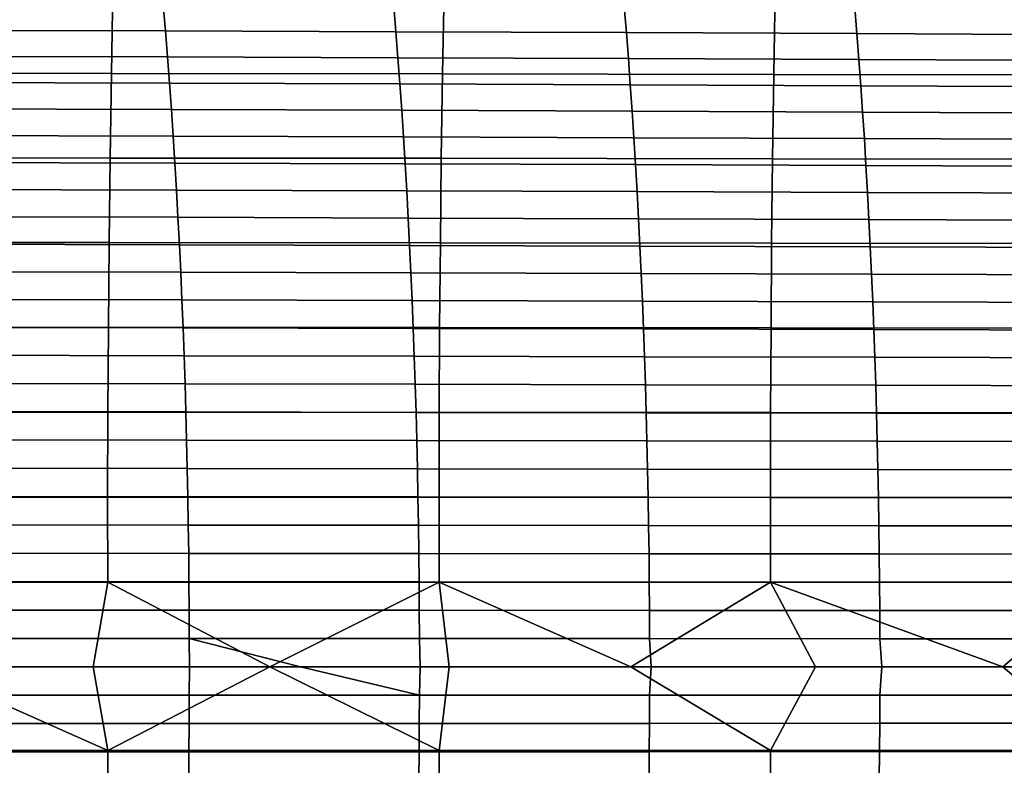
# Model space of a CAD drawing. Header units: metres. Extents: x -23 to 242, y -40 to 23.
# Tile 356 of 450: x 81 to 92, y -1 to 8. Entities that reach past the tile are written whole.
import ezdxf

# ---------------------------------------------------------------- set-up
doc = ezdxf.new("R2010")
doc.units = ezdxf.units.M
doc.layers.add('solid_10171013', color=7, linetype='CONTINUOUS')

msp = doc.modelspace()

# ---------------------------------------------------------------- linework, layer by layer
at = {"layer": 'solid_10171013'}
for points in [[(77.693481, 8.148847, 279.567474), (77.674469, 7.135518, 279.696747), (81.655815, 7.132222, 280.391541), (81.674316, 8.145034, 280.261688)], [(81.674316, 8.145034, 280.261688), (81.655815, 7.132222, 280.391541), (85.638672, 7.12767, 281.08136), (85.656494, 8.139828, 280.951111)], [(85.656494, 8.139828, 280.951111), (85.638672, 7.12767, 281.08136), (89.622536, 7.122091, 281.76886), (89.639549, 8.133486, 281.638428)], [(89.639549, 8.133486, 281.638428), (89.622536, 7.122091, 281.76886), (93.606606, 7.115716, 282.456696), (93.622726, 8.126267, 282.326385)], [(79.510521, 7.959054, 253.735809), (82.279251, 7.952424, 254.298386), (82.305405, 7.643838, 254.147354), (79.536995, 7.650759, 253.583008)], [(82.279251, 7.952424, 254.298386), (85.051361, 7.943331, 254.861435), (85.07724, 7.63459, 254.712158), (82.305405, 7.643838, 254.147354)], [(85.051361, 7.943331, 254.861435), (87.82415, 7.932867, 255.424942), (87.8498, 7.624069, 255.27739), (85.07724, 7.63459, 254.712158)], [(87.82415, 7.932867, 255.424942), (90.597046, 7.921127, 255.988831), (90.622482, 7.612364, 255.842941), (87.8498, 7.624069, 255.27739)], [(90.597046, 7.921127, 255.988831), (93.369911, 7.908355, 256.553162), (93.395157, 7.599708, 256.408875), (90.622482, 7.612364, 255.842941)], [(79.536995, 7.650759, 253.583008), (82.305405, 7.643838, 254.147354), (82.330391, 7.332083, 254.002945), (79.562317, 7.33921, 253.436844)], [(82.305405, 7.643838, 254.147354), (85.07724, 7.63459, 254.712158), (85.101959, 7.322765, 254.56955), (82.330391, 7.332083, 254.002945)], [(85.07724, 7.63459, 254.712158), (87.8498, 7.624069, 255.27739), (87.874283, 7.312272, 255.136505), (85.101959, 7.322765, 254.56955)], [(87.8498, 7.624069, 255.27739), (90.622482, 7.612364, 255.842941), (90.646751, 7.300685, 255.70372), (87.874283, 7.312272, 255.136505)], [(90.622482, 7.612364, 255.842941), (93.395157, 7.599708, 256.408875), (93.419235, 7.288225, 256.271271), (90.646751, 7.300685, 255.70372)], [(79.562317, 7.33921, 253.436844), (82.330391, 7.332083, 254.002945), (82.354225, 7.017319, 253.865189), (79.586472, 7.024573, 253.297302)], [(82.330391, 7.332083, 254.002945), (85.101959, 7.322765, 254.56955), (85.125519, 7.008012, 254.433548), (82.354225, 7.017319, 253.865189)], [(85.101959, 7.322765, 254.56955), (87.874283, 7.312272, 255.136505), (87.897606, 6.997627, 255.002228), (85.125519, 7.008012, 254.433548)], [(87.874283, 7.312272, 255.136505), (90.646751, 7.300685, 255.70372), (90.669861, 6.986236, 255.571106), (87.897606, 6.997627, 255.002228)], [(90.646751, 7.300685, 255.70372), (93.419235, 7.288225, 256.271271), (93.442154, 6.974044, 256.140228), (90.669861, 6.986236, 255.571106)], [(77.674469, 7.135518, 279.696747), (77.658585, 6.119895, 279.807434), (81.640427, 6.117099, 280.502899), (81.655815, 7.132222, 280.391541)], [(81.655815, 7.132222, 280.391541), (81.640427, 6.117099, 280.502899), (85.623955, 6.113203, 281.193359), (85.638672, 7.12767, 281.08136)], [(85.638672, 7.12767, 281.08136), (85.623955, 6.113203, 281.193359), (89.608604, 6.108402, 281.881378), (89.622536, 7.122091, 281.76886)], [(89.622536, 7.122091, 281.76886), (89.608604, 6.108402, 281.881378), (93.593536, 6.102898, 282.569427), (93.606606, 7.115716, 282.456696)], [(79.586472, 7.024573, 253.297302), (82.354225, 7.017319, 253.865189), (82.376907, 6.699709, 253.734039), (79.609482, 6.707017, 253.164398)], [(82.354225, 7.017319, 253.865189), (85.125519, 7.008012, 254.433548), (85.147934, 6.690489, 254.304153), (82.376907, 6.699709, 253.734039)], [(85.125519, 7.008012, 254.433548), (87.897606, 6.997627, 255.002228), (87.919777, 6.680285, 254.874542), (85.147934, 6.690489, 254.304153)], [(87.897606, 6.997627, 255.002228), (90.669861, 6.986236, 255.571106), (90.691826, 6.66916, 255.445068), (87.919777, 6.680285, 254.874542)], [(90.669861, 6.986236, 255.571106), (93.442154, 6.974044, 256.140228), (93.463913, 6.657307, 256.015778), (90.691826, 6.66916, 255.445068)], [(79.609482, 6.707017, 253.164398), (82.376907, 6.699709, 253.734039), (82.39843, 6.379417, 253.609497), (79.631325, 6.386708, 253.038132)], [(82.376907, 6.699709, 253.734039), (85.147934, 6.690489, 254.304153), (85.169189, 6.370352, 254.181351), (82.39843, 6.379417, 253.609497)], [(85.147934, 6.690489, 254.304153), (87.919777, 6.680285, 254.874542), (87.940804, 6.360397, 254.753418), (85.169189, 6.370352, 254.181351)], [(87.919777, 6.680285, 254.874542), (90.691826, 6.66916, 255.445068), (90.712631, 6.349605, 255.325577), (87.940804, 6.360397, 254.753418)], [(90.691826, 6.66916, 255.445068), (93.463913, 6.657307, 256.015778), (93.484535, 6.338151, 255.897842), (90.712631, 6.349605, 255.325577)], [(79.631325, 6.386708, 253.038132), (82.39843, 6.379417, 253.609497), (82.418816, 6.056603, 253.491562), (79.652023, 6.063813, 252.918488)], [(82.39843, 6.379417, 253.609497), (85.169189, 6.370352, 254.181351), (85.189308, 6.047759, 254.065125), (82.418816, 6.056603, 253.491562)], [(85.169189, 6.370352, 254.181351), (87.940804, 6.360397, 254.753418), (87.960686, 6.038115, 254.63884), (85.189308, 6.047759, 254.065125)], [(87.940804, 6.360397, 254.753418), (90.712631, 6.349605, 255.325577), (90.732307, 6.027714, 255.212601), (87.960686, 6.038115, 254.63884)], [(90.712631, 6.349605, 255.325577), (93.484535, 6.338151, 255.897842), (93.504021, 6.016716, 255.786377), (90.732307, 6.027714, 255.212601)], [(77.658585, 6.119895, 279.807434), (77.645851, 5.102332, 279.899994), (81.628189, 5.100026, 280.596252), (81.640427, 6.117099, 280.502899)], [(79.652023, 6.063813, 252.918488), (82.418816, 6.056603, 253.491562), (82.438049, 5.731432, 253.380203), (79.67157, 5.738499, 252.805466)], [(81.640427, 6.117099, 280.502899), (81.628189, 5.100026, 280.596252), (85.612373, 5.096788, 281.287476), (85.623955, 6.113203, 281.193359)], [(82.418816, 6.056603, 253.491562), (85.189308, 6.047759, 254.065125), (85.208282, 5.722867, 253.955429), (82.438049, 5.731432, 253.380203)], [(85.189308, 6.047759, 254.065125), (87.960686, 6.038115, 254.63884), (87.979431, 5.713589, 254.530777), (85.208282, 5.722867, 253.955429)], [(85.623955, 6.113203, 281.193359), (85.612373, 5.096788, 281.287476), (89.597786, 5.092784, 281.976166), (89.608604, 6.108402, 281.881378)], [(89.608604, 6.108402, 281.881378), (89.597786, 5.092784, 281.976166), (93.583542, 5.08818, 282.664703), (93.593536, 6.102898, 282.569427)], [(87.960686, 6.038115, 254.63884), (90.732307, 6.027714, 255.212601), (90.750854, 5.703633, 255.106079), (87.979431, 5.713589, 254.530777)], [(90.732307, 6.027714, 255.212601), (93.504021, 6.016716, 255.786377), (93.522377, 5.693142, 255.681351), (90.750854, 5.703633, 255.106079)], [(79.67157, 5.738499, 252.805466), (82.438049, 5.731432, 253.380203), (82.456139, 5.404064, 253.275421), (79.689957, 5.410933, 252.699051)], [(82.438049, 5.731432, 253.380203), (85.208282, 5.722867, 253.955429), (85.226128, 5.395831, 253.852264), (82.456139, 5.404064, 253.275421)], [(85.208282, 5.722867, 253.955429), (87.979431, 5.713589, 254.530777), (87.997055, 5.386971, 254.429184), (85.226128, 5.395831, 253.852264)], [(87.979431, 5.713589, 254.530777), (90.750854, 5.703633, 255.106079), (90.768272, 5.377508, 255.005997), (87.997055, 5.386971, 254.429184)], [(90.750854, 5.703633, 255.106079), (93.522377, 5.693142, 255.681351), (93.539612, 5.367567, 255.582703), (90.768272, 5.377508, 255.005997)], [(79.689957, 5.410933, 252.699051), (82.456139, 5.404064, 253.275421), (82.473091, 5.074662, 253.177216), (79.707199, 5.081283, 252.599274)], [(82.456139, 5.404064, 253.275421), (85.226128, 5.395831, 253.852264), (85.242836, 5.066811, 253.755615), (82.473091, 5.074662, 253.177216)], [(85.226128, 5.395831, 253.852264), (87.997055, 5.386971, 254.429184), (88.01355, 5.058413, 254.334045), (85.242836, 5.066811, 253.755615)], [(87.997055, 5.386971, 254.429184), (90.768272, 5.377508, 255.005997), (90.784569, 5.049483, 254.912323), (88.01355, 5.058413, 254.334045)], [(90.768272, 5.377508, 255.005997), (93.539612, 5.367567, 255.582703), (93.55574, 5.040132, 255.490402), (90.784569, 5.049483, 254.912323)], [(77.645851, 5.102332, 279.899994), (77.636284, 4.083185, 279.974915), (81.61911, 4.081359, 280.671967), (81.628189, 5.100026, 280.596252)], [(81.628189, 5.100026, 280.596252), (81.61911, 4.081359, 280.671967), (85.60392, 4.078789, 281.364044), (85.612373, 5.096788, 281.287476)], [(85.612373, 5.096788, 281.287476), (85.60392, 4.078789, 281.364044), (89.590057, 4.075602, 282.053558), (89.597786, 5.092784, 281.976166)], [(79.707199, 5.081283, 252.599274), (82.473091, 5.074662, 253.177216), (82.488907, 4.743389, 253.085541), (79.723289, 4.749715, 252.506104)], [(82.473091, 5.074662, 253.177216), (85.242836, 5.066811, 253.755615), (85.258415, 4.735961, 253.665451), (82.488907, 4.743389, 253.085541)], [(85.242836, 5.066811, 253.755615), (88.01355, 5.058413, 254.334045), (88.028923, 4.728065, 254.245316), (85.258415, 4.735961, 253.665451)], [(88.01355, 5.058413, 254.334045), (90.784569, 5.049483, 254.912323), (90.799759, 4.719705, 254.824997), (88.028923, 4.728065, 254.245316)], [(89.597786, 5.092784, 281.976166), (89.590057, 4.075602, 282.053558), (93.576599, 4.071927, 282.742706), (93.583542, 5.08818, 282.664703)], [(90.784569, 5.049483, 254.912323), (93.55574, 5.040132, 255.490402), (93.570763, 4.710974, 255.404404), (90.799759, 4.719705, 254.824997)], [(79.723289, 4.749715, 252.506104), (82.488907, 4.743389, 253.085541), (82.503586, 4.410407, 253.000427), (79.738235, 4.416397, 252.419556)], [(82.488907, 4.743389, 253.085541), (85.258415, 4.735961, 253.665451), (85.272873, 4.40344, 253.581741), (82.503586, 4.410407, 253.000427)], [(85.258415, 4.735961, 253.665451), (88.028923, 4.728065, 254.245316), (88.043182, 4.39608, 254.162994), (85.272873, 4.40344, 253.581741)], [(88.028923, 4.728065, 254.245316), (90.799759, 4.719705, 254.824997), (90.813843, 4.388318, 254.743988), (88.043182, 4.39608, 254.162994)], [(90.799759, 4.719705, 254.824997), (93.570763, 4.710974, 255.404404), (93.584686, 4.380234, 255.324661), (90.813843, 4.388318, 254.743988)], [(79.738235, 4.416397, 252.419556), (82.503586, 4.410407, 253.000427), (82.517136, 4.075879, 252.921829), (79.752029, 4.081495, 252.339615)], [(82.503586, 4.410407, 253.000427), (85.272873, 4.40344, 253.581741), (85.286217, 4.069405, 253.504486), (82.517136, 4.075879, 252.921829)], [(85.272873, 4.40344, 253.581741), (88.043182, 4.39608, 254.162994), (88.056343, 4.062606, 254.087036), (85.286217, 4.069405, 253.504486)], [(88.043182, 4.39608, 254.162994), (90.813843, 4.388318, 254.743988), (90.826836, 4.055467, 254.669281), (88.056343, 4.062606, 254.087036)], [(90.813843, 4.388318, 254.743988), (93.584686, 4.380234, 255.324661), (93.597527, 4.048052, 255.251144), (90.826836, 4.055467, 254.669281)], [(77.636284, 4.083185, 279.974915), (77.62986, 3.062835, 280.032684), (81.613174, 3.061484, 280.730469), (81.61911, 4.081359, 280.671967)], [(79.752029, 4.081495, 252.339615), (82.517136, 4.075879, 252.921829), (82.529549, 3.739966, 252.849762), (79.764679, 3.745177, 252.266296)], [(81.61911, 4.081359, 280.671967), (81.613174, 3.061484, 280.730469), (85.598587, 3.059586, 281.423431), (85.60392, 4.078789, 281.364044)], [(82.517136, 4.075879, 252.921829), (85.286217, 4.069405, 253.504486), (85.298439, 3.734013, 253.43367), (82.529549, 3.739966, 252.849762)], [(85.286217, 4.069405, 253.504486), (88.056343, 4.062606, 254.087036), (88.06839, 3.727798, 254.017426), (85.298439, 3.734013, 253.43367)], [(85.60392, 4.078789, 281.364044), (85.598587, 3.059586, 281.423431), (89.585403, 3.057231, 282.113739), (89.590057, 4.075602, 282.053558)], [(88.056343, 4.062606, 254.087036), (90.826836, 4.055467, 254.669281), (90.83873, 3.721298, 254.600815), (88.06839, 3.727798, 254.017426)], [(89.590057, 4.075602, 282.053558), (89.585403, 3.057231, 282.113739), (93.572662, 3.054507, 282.803589), (93.576599, 4.071927, 282.742706)], [(90.826836, 4.055467, 254.669281), (93.597527, 4.048052, 255.251144), (93.609283, 3.714565, 255.183777), (90.83873, 3.721298, 254.600815)], [(79.764679, 3.745177, 252.266296), (82.529549, 3.739966, 252.849762), (82.540848, 3.402831, 252.784195), (79.776184, 3.40761, 252.19957)], [(82.529549, 3.739966, 252.849762), (85.298439, 3.734013, 253.43367), (85.309555, 3.397419, 253.369247), (82.540848, 3.402831, 252.784195)], [(85.298439, 3.734013, 253.43367), (88.06839, 3.727798, 254.017426), (88.079353, 3.391805, 253.954117), (85.309555, 3.397419, 253.369247)], [(88.06839, 3.727798, 254.017426), (90.83873, 3.721298, 254.600815), (90.849548, 3.385957, 254.538574), (88.079353, 3.391805, 253.954117)], [(90.83873, 3.721298, 254.600815), (93.609283, 3.714565, 255.183777), (93.619972, 3.379914, 255.122543), (90.849548, 3.385957, 254.538574)], [(79.776184, 3.40761, 252.19957), (82.540848, 3.402831, 252.784195), (82.551018, 3.064637, 252.725128), (79.786552, 3.068961, 252.139465)], [(82.540848, 3.402831, 252.784195), (85.309555, 3.397419, 253.369247), (85.319565, 3.059783, 253.311218), (82.551018, 3.064637, 252.725128)], [(85.309555, 3.397419, 253.369247), (88.079353, 3.391805, 253.954117), (88.089218, 3.054778, 253.897079), (85.319565, 3.059783, 253.311218)], [(88.079353, 3.391805, 253.954117), (90.849548, 3.385957, 254.538574), (90.859283, 3.049588, 254.482513), (88.089218, 3.054778, 253.897079)], [(90.849548, 3.385957, 254.538574), (93.619972, 3.379914, 255.122543), (93.629593, 3.044237, 255.067398), (90.859283, 3.049588, 254.482513)], [(77.62986, 3.062835, 280.032684), (77.626595, 2.041722, 280.073853), (81.61039, 2.040836, 280.772247), (81.613174, 3.061484, 280.730469)], [(79.786552, 3.068961, 252.139465), (82.551018, 3.064637, 252.725128), (82.560066, 2.725545, 252.672546), (79.795769, 2.729398, 252.085953)], [(81.613174, 3.061484, 280.730469), (81.61039, 2.040836, 280.772247), (85.596367, 2.039602, 281.465942), (85.598587, 3.059586, 281.423431)], [(82.551018, 3.064637, 252.725128), (85.319565, 3.059783, 253.311218), (85.328476, 2.721259, 253.259552), (82.560066, 2.725545, 252.672546)], [(85.319565, 3.059783, 253.311218), (88.089218, 3.054778, 253.897079), (88.098, 2.71687, 253.846298), (85.328476, 2.721259, 253.259552)], [(85.598587, 3.059586, 281.423431), (85.596367, 2.039602, 281.465942), (89.583809, 2.038071, 282.157043), (89.585403, 3.057231, 282.113739)], [(88.089218, 3.054778, 253.897079), (90.859283, 3.049588, 254.482513), (90.867958, 2.712337, 254.432587), (88.098, 2.71687, 253.846298)], [(89.585403, 3.057231, 282.113739), (89.583809, 2.038071, 282.157043), (93.571724, 2.036294, 282.847565), (93.572662, 3.054507, 282.803589)], [(90.859283, 3.049588, 254.482513), (93.629593, 3.044237, 255.067398), (93.638161, 2.707675, 255.01828), (90.867958, 2.712337, 254.432587)], [(79.795769, 2.729398, 252.085953), (82.560066, 2.725545, 252.672546), (82.568001, 2.385719, 252.626434), (79.803848, 2.389086, 252.039047)], [(82.560066, 2.725545, 252.672546), (85.328476, 2.721259, 253.259552), (85.336281, 2.382007, 253.214233), (82.568001, 2.385719, 252.626434)], [(85.328476, 2.721259, 253.259552), (88.098, 2.71687, 253.846298), (88.105705, 2.378231, 253.801743), (85.336281, 2.382007, 253.214233)], [(88.098, 2.71687, 253.846298), (90.867958, 2.712337, 254.432587), (90.875565, 2.374349, 254.388763), (88.105705, 2.378231, 253.801743)], [(90.867958, 2.712337, 254.432587), (93.638161, 2.707675, 255.01828), (93.645683, 2.370366, 254.975159), (90.875565, 2.374349, 254.388763)], [(79.803848, 2.389086, 252.039047), (82.568001, 2.385719, 252.626434), (82.574814, 2.04532, 252.586792), (79.810791, 2.048193, 251.998734)], [(82.568001, 2.385719, 252.626434), (85.336281, 2.382007, 253.214233), (85.343002, 2.042181, 253.175232), (82.574814, 2.04532, 252.586792)], [(85.336281, 2.382007, 253.214233), (88.105705, 2.378231, 253.801743), (88.112335, 2.039012, 253.763397), (85.343002, 2.042181, 253.175232)], [(88.105705, 2.378231, 253.801743), (90.875565, 2.374349, 254.388763), (90.882111, 2.035769, 254.351013), (88.112335, 2.039012, 253.763397)], [(90.875565, 2.374349, 254.388763), (93.645683, 2.370366, 254.975159), (93.652168, 2.03245, 254.937988), (90.882111, 2.035769, 254.351013)], [(77.626595, 2.041722, 280.073853), (77.626488, 1.020294, 280.098846), (81.610779, 1.019861, 280.797729), (81.61039, 2.040836, 280.772247)], [(79.810791, 2.048193, 251.998734), (82.574814, 2.04532, 252.586792), (82.580521, 1.704512, 252.553589), (79.816589, 1.706887, 251.965027)], [(81.61039, 2.040836, 280.772247), (81.610779, 1.019861, 280.797729), (85.597282, 1.019265, 281.492004), (85.596367, 2.039602, 281.465942)], [(82.574814, 2.04532, 252.586792), (85.343002, 2.042181, 253.175232), (85.348625, 1.701941, 253.142548), (82.580521, 1.704512, 252.553589)], [(85.343002, 2.042181, 253.175232), (88.112335, 2.039012, 253.763397), (88.117897, 1.699365, 253.731201), (85.348625, 1.701941, 253.142548)], [(85.596367, 2.039602, 281.465942), (85.597282, 1.019265, 281.492004), (89.585281, 1.018526, 282.183655), (89.583809, 2.038071, 282.157043)], [(88.112335, 2.039012, 253.763397), (90.882111, 2.035769, 254.351013), (90.887619, 1.696743, 254.319305), (88.117897, 1.699365, 253.731201)], [(89.583809, 2.038071, 282.157043), (89.585281, 1.018526, 282.183655), (93.573776, 1.017662, 282.874725), (93.571724, 2.036294, 282.847565)], [(90.882111, 2.035769, 254.351013), (93.652168, 2.03245, 254.937988), (93.657616, 1.694066, 254.906723), (90.887619, 1.696743, 254.319305)], [(79.816589, 1.706887, 251.965027), (82.580521, 1.704512, 252.553589), (82.585114, 1.363455, 252.52684), (79.821251, 1.365335, 251.937912)], [(82.580521, 1.704512, 252.553589), (85.348625, 1.701941, 253.142548), (85.353172, 1.361441, 253.11615), (82.585114, 1.363455, 252.52684)], [(85.348625, 1.701941, 253.142548), (88.117897, 1.699365, 253.731201), (88.122391, 1.359441, 253.705154), (85.353172, 1.361441, 253.11615)], [(88.117897, 1.699365, 253.731201), (90.887619, 1.696743, 254.319305), (90.892082, 1.357415, 254.293579), (88.122391, 1.359441, 253.705154)], [(90.887619, 1.696743, 254.319305), (93.657616, 1.694066, 254.906723), (93.662048, 1.355353, 254.881317), (90.892082, 1.357415, 254.293579)], [(79.821251, 1.365335, 251.937912), (82.585114, 1.363455, 252.52684), (82.5886, 1.022313, 252.506516), (79.824776, 1.023702, 251.917404)], [(82.585114, 1.363455, 252.52684), (85.353172, 1.361441, 253.11615), (85.356636, 1.020841, 253.096024), (82.5886, 1.022313, 252.506516)], [(85.353172, 1.361441, 253.11615), (88.122391, 1.359441, 253.705154), (88.125839, 1.019391, 253.685211), (85.356636, 1.020841, 253.096024)], [(88.122391, 1.359441, 253.705154), (90.892082, 1.357415, 254.293579), (90.895508, 1.017932, 254.273819), (88.125839, 1.019391, 253.685211)], [(90.892082, 1.357415, 254.293579), (93.662048, 1.355353, 254.881317), (93.665466, 1.016451, 254.861725), (90.895508, 1.017932, 254.273819)], [(81.610779, 1.019861, 280.797729), (77.626488, 1.020294, 280.098846), (79.346321, 0.000028, 280.410187), (81.437813, 0.00003, 280.77652)], [(79.824776, 1.023702, 251.917404), (82.5886, 1.022313, 252.506516), (82.590988, 0.681249, 252.492599), (79.827171, 0.682158, 251.903473)], [(81.610779, 1.019861, 280.797729), (81.437813, 0.00003, 280.77652), (83.562065, 0.000031, 281.147156)], [(85.597282, 1.019265, 281.492004), (81.610779, 1.019861, 280.797729), (83.562065, 0.000031, 281.147156)], [(82.5886, 1.022313, 252.506516), (85.356636, 1.020841, 253.096024), (85.359016, 0.680296, 253.082138), (82.590988, 0.681249, 252.492599)], [(85.597282, 1.019265, 281.492004), (83.562065, 0.000031, 281.147156), (85.716866, 0.000031, 281.522003)], [(85.356636, 1.020841, 253.096024), (88.125839, 1.019391, 253.685211), (88.128227, 0.679367, 253.671356), (85.359016, 0.680296, 253.082138)], [(85.597282, 1.019265, 281.492004), (85.716866, 0.000031, 281.522003), (87.903595, 0.000028, 281.901581)], [(89.585281, 1.018526, 282.183655), (85.597282, 1.019265, 281.492004), (87.903595, 0.000028, 281.901581)], [(89.585281, 1.018526, 282.183655), (87.903595, 0.000028, 281.901581), (89.585327, -1.005206, 282.183899), (90.123711, 0.000022, 282.286438)], [(88.125839, 1.019391, 253.685211), (90.895508, 1.017932, 254.273819), (90.897903, 0.678438, 254.259979), (88.128227, 0.679367, 253.671356)], [(89.585281, 1.018526, 282.183655), (90.123711, 0.000022, 282.286438), (92.378632, 0.000013, 282.677216)], [(93.573776, 1.017662, 282.874725), (89.585281, 1.018526, 282.183655), (92.378632, 0.000013, 282.677216)], [(90.895508, 1.017932, 254.273819), (93.665466, 1.016451, 254.861725), (93.66787, 0.677498, 254.847916), (90.897903, 0.678438, 254.259979)], [(93.573776, 1.017662, 282.874725), (92.378632, 0.000013, 282.677216), (93.57383, -1.004384, 282.874969), (94.669495, 0.000001, 283.074463)], [(79.827171, 0.682158, 251.903473), (82.590988, 0.681249, 252.492599), (82.59227, 0.340424, 252.485107), (79.828423, 0.340868, 251.896133)], [(82.590988, 0.681249, 252.492599), (85.359016, 0.680296, 253.082138), (85.360336, 0.339963, 253.074493), (82.59227, 0.340424, 252.485107)], [(85.359016, 0.680296, 253.082138), (88.128227, 0.679367, 253.671356), (88.129578, 0.33952, 253.663544), (85.360336, 0.339963, 253.074493)], [(88.128227, 0.679367, 253.671356), (90.897903, 0.678438, 254.259979), (90.899284, 0.339079, 254.252029), (88.129578, 0.33952, 253.663544)], [(90.897903, 0.678438, 254.259979), (93.66787, 0.677498, 254.847916), (93.669281, 0.338635, 254.839844), (90.899284, 0.339079, 254.252029)], [(79.819534, 0, 251.893463), (79.828423, 0.340868, 251.896133), (82.59227, 0.340424, 252.485107), (82.596909, 0, 252.484955)], [(83.930359, 0, 252.768768), (82.59227, 0.340424, 252.485107), (85.360336, 0.339963, 253.074493), (85.369659, 0, 253.074966)], [(83.930359, 0, 252.768768), (82.596909, 0, 252.484955), (82.59227, 0.340424, 252.485107)], [(85.369659, 0, 253.074966), (85.360336, 0.339963, 253.074493), (88.129578, 0.33952, 253.663544), (88.150276, 0, 253.666092)], [(88.150276, 0, 253.666092), (88.129578, 0.33952, 253.663544), (90.899284, 0.339079, 254.252029), (90.923088, 0, 254.254913)], [(90.923088, 0, 254.254913), (90.899284, 0.339079, 254.252029), (93.669281, 0.338635, 254.839844), (93.68792, 0, 254.841309)], [(79.346321, 0.000028, 280.410187), (77.626511, -1.006949, 280.099091), (81.610802, -1.006511, 280.797943)], [(81.437813, 0.00003, 280.77652), (79.346321, 0.000028, 280.410187), (81.610802, -1.006511, 280.797943)], [(79.828423, -0.340899, 251.896133), (79.819534, 0, 251.893463), (82.596909, 0, 252.484955), (82.59227, -0.340405, 252.485107)], [(83.562065, 0.000031, 281.147156), (81.437813, 0.00003, 280.77652), (81.610802, -1.006511, 280.797943)], [(83.562065, 0.000031, 281.147156), (81.610802, -1.006511, 280.797943), (85.597321, -1.005922, 281.492218)], [(85.716866, 0.000031, 281.522003), (83.562065, 0.000031, 281.147156), (85.597321, -1.005922, 281.492218)], [(87.903595, 0.000028, 281.901581), (85.716866, 0.000031, 281.522003), (85.597321, -1.005922, 281.492218), (89.585327, -1.005206, 282.183899)], [(92.378632, 0.000013, 282.677216), (90.123711, 0.000022, 282.286438), (89.585327, -1.005206, 282.183899), (93.57383, -1.004384, 282.874969)], [(82.59227, -0.340405, 252.485107), (82.596909, 0, 252.484955), (83.930359, 0, 252.768768), (85.360336, -0.339929, 253.074493)], [(85.360336, -0.339929, 253.074493), (83.930359, 0, 252.768768), (85.369659, 0, 253.074966)], [(85.360336, -0.339929, 253.074493), (85.369659, 0, 253.074966), (88.150276, 0, 253.666092), (88.129578, -0.33947, 253.663544)], [(88.129578, -0.33947, 253.663544), (88.150276, 0, 253.666092), (90.923088, 0, 254.254913), (90.899284, -0.339035, 254.252029)], [(90.899284, -0.339035, 254.252029), (90.923088, 0, 254.254913), (93.68792, 0, 254.841309), (93.669281, -0.338617, 254.839844)], [(79.827164, -0.682219, 251.903473), (79.828423, -0.340899, 251.896133), (82.59227, -0.340405, 252.485107), (82.590988, -0.681212, 252.492599)], [(82.590988, -0.681212, 252.492599), (82.59227, -0.340405, 252.485107), (85.360336, -0.339929, 253.074493), (85.359016, -0.680228, 253.082138)], [(85.359016, -0.680228, 253.082138), (85.360336, -0.339929, 253.074493), (88.129578, -0.33947, 253.663544), (88.128227, -0.679269, 253.671341)], [(88.128227, -0.679269, 253.671341), (88.129578, -0.33947, 253.663544), (90.899284, -0.339035, 254.252029), (90.897903, -0.67835, 254.259979)], [(90.897903, -0.67835, 254.259979), (90.899284, -0.339035, 254.252029), (93.669281, -0.338617, 254.839844), (93.66787, -0.677463, 254.847916)], [(79.824776, -1.023794, 251.917404), (79.827164, -0.682219, 251.903473), (82.590988, -0.681212, 252.492599), (82.5886, -1.022259, 252.506516)], [(82.5886, -1.022259, 252.506516), (82.590988, -0.681212, 252.492599), (85.359016, -0.680228, 253.082138), (85.356636, -1.020739, 253.096024)], [(85.356636, -1.020739, 253.096024), (85.359016, -0.680228, 253.082138), (88.128227, -0.679269, 253.671341), (88.125839, -1.019244, 253.685196)], [(88.125839, -1.019244, 253.685196), (88.128227, -0.679269, 253.671341), (90.897903, -0.67835, 254.259979), (90.895508, -1.017799, 254.273819)], [(90.895508, -1.017799, 254.273819), (90.897903, -0.67835, 254.259979), (93.66787, -0.677463, 254.847916), (93.665466, -1.016397, 254.861725)], [(81.610802, -1.006511, 280.797943), (77.626511, -1.006949, 280.099091), (77.626572, -2.028382, 280.07428), (81.610374, -2.027491, 280.772675)], [(79.821251, -1.365457, 251.937927), (79.824776, -1.023794, 251.917404), (82.5886, -1.022259, 252.506516), (82.585114, -1.363382, 252.526825)], [(85.597321, -1.005922, 281.492218), (81.610802, -1.006511, 280.797943), (81.610374, -2.027491, 280.772675), (85.596367, -2.026264, 281.4664)], [(82.585114, -1.363382, 252.526825), (82.5886, -1.022259, 252.506516), (85.356636, -1.020739, 253.096024), (85.353172, -1.361306, 253.11615)], [(85.353172, -1.361306, 253.11615), (85.356636, -1.020739, 253.096024), (88.125839, -1.019244, 253.685196), (88.122398, -1.359244, 253.705139)], [(89.585327, -1.005206, 282.183899), (85.597321, -1.005922, 281.492218), (85.596367, -2.026264, 281.4664), (89.583809, -2.024757, 282.157471)], [(88.122398, -1.359244, 253.705139), (88.125839, -1.019244, 253.685196), (90.895508, -1.017799, 254.273819), (90.892082, -1.357238, 254.293564)], [(93.57383, -1.004384, 282.874969), (89.585327, -1.005206, 282.183899), (89.583809, -2.024757, 282.157471), (93.571739, -2.023022, 282.848022)], [(90.892082, -1.357238, 254.293564), (90.895508, -1.017799, 254.273819), (93.665466, -1.016397, 254.861725), (93.662048, -1.355282, 254.881317)]]:
    msp.add_3dface(points, dxfattribs=at)

doc.saveas('drawing.dxf')
